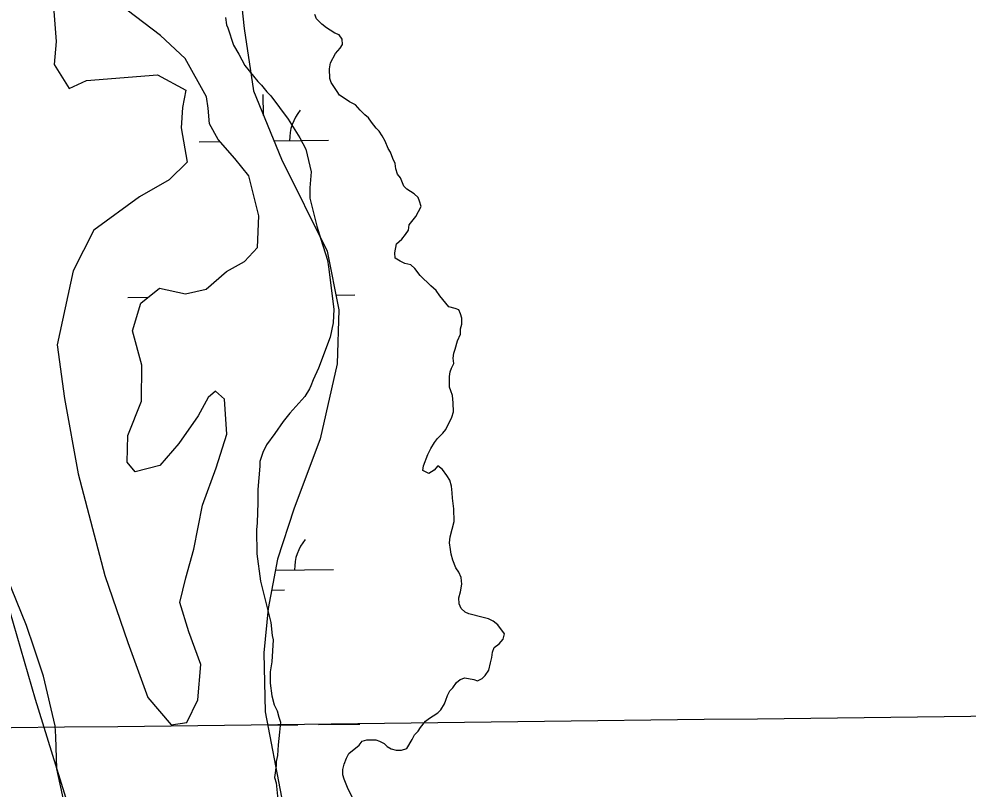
# Model space of a CAD drawing. Extents: x 3683613 to 3738215, y 469626 to 495384.
# Drawn here: x 3716943 to 3717678, y 481391 to 481988 of the extents above; entities that cross this region are included whole.
import ezdxf

# ---------------------------------------------------------------- set-up
doc = ezdxf.new("R2010")
doc.units = 0
for name, color, linetype in [('V-GRID-MAJR', 7, 'Continuous'), ('V-SITE-VEGE', 7, 'Continuous'), ('V-TOPO-SHOR', 7, 'Continuous'), ('V-WETL-SWMP', 7, 'Continuous')]:
    doc.layers.add(name, color=color, linetype=linetype)

msp = doc.modelspace()

# ---------------------------------------------------------------- linework, layer by layer
at = {"layer": 'V-GRID-MAJR'}
msp.add_spline([(3687787.44, 481100.81), (3693072.33, 481160.39), (3698357.21, 481220.73), (3703642.09, 481281.84), (3708926.96, 481343.72), (3714211.81, 481406.37), (3719496.66, 481469.79)], degree=3, dxfattribs=at)
at = {"layer": 'V-SITE-VEGE'}
for points in [[(3717102.8, 481989.47), (3717103.42, 481983.62), (3717104.6, 481981.28), (3717108.78, 481967.83), (3717112.92, 481960.83), (3717117.66, 481952.07), (3717127.69, 481939.82), (3717130.63, 481936.91), (3717134.76, 481931.66), (3717137.71, 481928.75), (3717151.29, 481910.67), (3717160.16, 481896.07), (3717164.9, 481887.31), (3717169.1, 481869.77), (3717168, 481857.46), (3717168.04, 481849.26), (3717173.44, 481827.61)], [(3717173.44, 481827.61), (3717176.43, 481817.67), (3717181.79, 481801.29), (3717182.41, 481796.03), (3717186.7, 481763.25), (3717186.17, 481752.7), (3717183.89, 481741.56), (3717174.66, 481717.49), (3717170.61, 481708.67), (3717168.88, 481703.98), (3717167.72, 481701.63), (3717164.24, 481695.75), (3717152.6, 481682.79), (3717147.36, 481676.32), (3717140.97, 481666.91), (3717134.58, 481658.09), (3717131.69, 481652.22), (3717129.38, 481645.17), (3717129.4, 481641.66), (3717127.75, 481623.49), (3717127.81, 481613.53), (3717127.31, 481597.71), (3717126.76, 481592.43), (3717126.86, 481573.69), (3717129.92, 481552.62), (3717137.71, 481520.44), (3717138.94, 481510.49), (3717139.55, 481506.98), (3717138.48, 481489.98), (3717137.35, 481482.36), (3717137.4, 481473.58), (3717138.63, 481463.62), (3717140.43, 481456.61), (3717142.8, 481451.93), (3717144, 481447.25), (3717145.19, 481443.16), (3717144.65, 481435.54), (3717143.53, 481425.58), (3717142.99, 481417.37), (3717141.85, 481412.68), (3717141.87, 481409.75), (3717140.75, 481400.37), (3717141.95, 481396.28), (3717143.8, 481378.13)], [(3716982.22, 481360.79), (3716972, 481407.02), (3716971.27, 481432.2), (3716970.64, 481440.4), (3716961.63, 481479.01), (3716954.47, 481500.64), (3716948.51, 481518.18), (3716913.46, 481604.1)]]:
    msp.add_lwpolyline(points, dxfattribs=at)
at = {"layer": 'V-TOPO-SHOR'}
for p, q in [((3717173.17, 481988.22), (3717171.98, 481991.73)), ((3717177.3, 481984.15), (3717173.17, 481988.22)), ((3717180.83, 481981.24), (3717177.3, 481984.15)), ((3717183.77, 481979.5), (3717180.83, 481981.24)), ((3717187.29, 481977.17), (3717183.77, 481979.5)), ((3717190.82, 481976.02), (3717187.29, 481977.17)), ((3717193.18, 481972.52), (3717190.82, 481976.02)), ((3717187.97, 481961.36), (3717191.46, 481965.48)), ((3717191.46, 481965.48), (3717193.2, 481968.42)), ((3717193.2, 481968.42), (3717193.18, 481972.52)), ((3717183.91, 481954.31), (3717187.97, 481961.36)), ((3717183.35, 481949.62), (3717183.91, 481954.31)), ((3717183.4, 481942), (3717183.35, 481949.62)), ((3717184.58, 481939.08), (3717183.4, 481942)), ((3717189.31, 481932.08), (3717184.58, 481939.08)), ((3717191.09, 481929.16), (3717189.31, 481932.08)), ((3717194.61, 481926.84), (3717191.09, 481929.16)), ((3717198.73, 481923.93), (3717194.61, 481926.84)), ((3717203.43, 481921.62), (3717198.73, 481923.93)), ((3717206.97, 481917.54), (3717203.43, 481921.62)), ((3717210.5, 481914.04), (3717206.97, 481917.54)), ((3717213.45, 481911.71), (3717210.5, 481914.04)), ((3717215.81, 481908.21), (3717213.45, 481911.71)), ((3717219.35, 481903.55), (3717215.81, 481908.21)), ((3717221.71, 481901.22), (3717219.35, 481903.55)), ((3717224.07, 481897.72), (3717221.71, 481901.22)), ((3717226.44, 481893.63), (3717224.07, 481897.72)), ((3717228.81, 481887.79), (3717226.44, 481893.63)), ((3717230.59, 481884.87), (3717228.81, 481887.79)), ((3717232.37, 481880.19), (3717230.59, 481884.87)), ((3717234.15, 481876.1), (3717232.37, 481880.19)), ((3717234.76, 481872), (3717234.15, 481876.1)), ((3717235.96, 481867.91), (3717234.76, 481872)), ((3717238.32, 481864.99), (3717235.96, 481867.91)), ((3717240.7, 481858.56), (3717238.32, 481864.99)), ((3717243.06, 481856.23), (3717240.7, 481858.56)), ((3717248.93, 481852.75), (3717243.06, 481856.23)), ((3717251.88, 481849.84), (3717248.93, 481852.75)), ((3717253.07, 481846.92), (3717251.88, 481849.84)), ((3717250.21, 481835.19), (3717254.26, 481842.82)), ((3717254.26, 481842.82), (3717253.07, 481846.92)), ((3717244.97, 481828.71), (3717250.21, 481835.19)), ((3717244.41, 481824.61), (3717244.97, 481828.71)), ((3717239.18, 481817.55), (3717242.09, 481821.08)), ((3717242.09, 481821.08), (3717244.41, 481824.61)), ((3717233.97, 481806.97), (3717235.1, 481814.01)), ((3717235.1, 481814.01), (3717239.18, 481817.55)), ((3717233.99, 481802.87), (3717233.97, 481806.97)), ((3717238.1, 481800.55), (3717233.99, 481802.87)), ((3717241.63, 481798.82), (3717238.1, 481800.55)), ((3717246.32, 481797.67), (3717241.63, 481798.82)), ((3717249.27, 481794.76), (3717246.32, 481797.67)), ((3717253.4, 481789.51), (3717249.27, 481794.76)), ((3717261.65, 481781.36), (3717253.4, 481789.51)), ((3717265.77, 481777.87), (3717261.65, 481781.36)), ((3717268.72, 481773.78), (3717265.77, 481777.87)), ((3717275.8, 481765.04), (3717268.72, 481773.78)), ((3717280.49, 481763.89), (3717275.8, 481765.04)), ((3717283.43, 481762.74), (3717280.49, 481763.89)), ((3717284.62, 481759.81), (3717283.43, 481762.74)), ((3717285.81, 481756.31), (3717284.62, 481759.81)), ((3717285.84, 481751.62), (3717285.81, 481756.31)), ((3717284.68, 481748.1), (3717285.84, 481751.62)), ((3717284.71, 481744), (3717284.68, 481748.1)), ((3717280.67, 481732.26), (3717282.39, 481738.71)), ((3717282.39, 481738.71), (3717284.71, 481744)), ((3717279.52, 481729.32), (3717280.67, 481732.26)), ((3717278.96, 481725.22), (3717279.52, 481729.32)), ((3717279.57, 481721.12), (3717278.96, 481725.22)), ((3717276.68, 481714.66), (3717277.83, 481717.6)), ((3717277.83, 481717.6), (3717279.57, 481721.12)), ((3717276.11, 481711.14), (3717276.68, 481714.66)), ((3717276.16, 481702.94), (3717276.11, 481711.14)), ((3717277.35, 481700.02), (3717276.16, 481702.94)), ((3717278.54, 481696.51), (3717277.35, 481700.02)), ((3717279.16, 481690.66), (3717278.54, 481696.51)), ((3717279.2, 481683.63), (3717279.16, 481690.66)), ((3717273.42, 481670.12), (3717278.05, 481679.52)), ((3717278.05, 481679.52), (3717279.2, 481683.63)), ((3717267.01, 481663.06), (3717271.09, 481667.18)), ((3717271.09, 481667.18), (3717273.42, 481670.12)), ((3717261.79, 481655.41), (3717264.69, 481660.11)), ((3717264.69, 481660.11), (3717267.01, 481663.06)), ((3717256, 481641.9), (3717259.47, 481650.71)), ((3717259.47, 481650.71), (3717261.79, 481655.41)), ((3717255.44, 481638.39), (3717256, 481641.9)), ((3717260.14, 481636.07), (3717255.44, 481638.39)), ((3717264.23, 481638.44), (3717260.14, 481636.07)), ((3717267.13, 481641.97), (3717264.23, 481638.44)), ((3717270.67, 481639.06), (3717267.13, 481641.97)), ((3717274.21, 481634.39), (3717270.67, 481639.06)), ((3717276.57, 481630.89), (3717274.21, 481634.39)), ((3717277.77, 481626.21), (3717276.57, 481630.89)), ((3717278.39, 481620.94), (3717277.77, 481626.21)), ((3717278.41, 481616.84), (3717278.39, 481620.94)), ((3717279.63, 481608.65), (3717278.41, 481616.84)), ((3717279.69, 481598.69), (3717279.63, 481608.65)), ((3717276.82, 481586.96), (3717279.69, 481598.69)), ((3717276.27, 481582.27), (3717276.82, 481586.96)), ((3717276.88, 481577), (3717276.27, 481582.27)), ((3717277.49, 481573.49), (3717276.88, 481577)), ((3717278.69, 481568.81), (3717277.49, 481573.49)), ((3717281.06, 481562.96), (3717278.69, 481568.81)), ((3717283.43, 481559.46), (3717281.06, 481562.96)), ((3717285.21, 481555.37), (3717283.43, 481559.46)), ((3717285.82, 481550.1), (3717285.21, 481555.37)), ((3717284.69, 481544.24), (3717285.82, 481550.1)), ((3717283.54, 481539.55), (3717284.69, 481544.24)), ((3717283.57, 481534.86), (3717283.54, 481539.55)), ((3717285.35, 481531.36), (3717283.57, 481534.86)), ((3717288.29, 481528.44), (3717285.35, 481531.36)), ((3717291.23, 481527.29), (3717288.29, 481528.44)), ((3717302.37, 481524.42), (3717291.23, 481527.29)), ((3717306.48, 481523.28), (3717302.37, 481524.42)), ((3717310.01, 481521.54), (3717306.48, 481523.28)), ((3717313.54, 481518.63), (3717310.01, 481521.54)), ((3717318.85, 481511.63), (3717313.54, 481518.63)), ((3717317.7, 481507.52), (3717318.85, 481511.63)), ((3717310.71, 481501.04), (3717314.79, 481503.99)), ((3717314.79, 481503.99), (3717317.7, 481507.52)), ((3717309, 481493.41), (3717309.56, 481497.52)), ((3717309.56, 481497.52), (3717310.71, 481501.04)), ((3717306.71, 481483.44), (3717307.85, 481489.31)), ((3717307.85, 481489.31), (3717309, 481493.41)), ((3717303.8, 481479.32), (3717306.71, 481483.44)), ((3717278.67, 481469.81), (3717281.58, 481473.92)), ((3717281.58, 481473.92), (3717284.49, 481476.28)), ((3717284.49, 481476.28), (3717288, 481477.48)), ((3717288, 481477.48), (3717295.03, 481476.35)), ((3717295.03, 481476.35), (3717297.97, 481475.19)), ((3717297.97, 481475.19), (3717301.48, 481476.97)), ((3717301.48, 481476.97), (3717303.8, 481479.32)), ((3717274.6, 481463.93), (3717276.34, 481467.45)), ((3717276.34, 481467.45), (3717278.67, 481469.81)), ((3717272.3, 481457.47), (3717273.45, 481460.4)), ((3717273.45, 481460.4), (3717274.6, 481463.93)), ((3717267.07, 481450.41), (3717269.4, 481452.77)), ((3717269.4, 481452.77), (3717272.3, 481457.47)), ((3717253.66, 481439.2), (3717257.73, 481443.91)), ((3717257.73, 481443.91), (3717260.65, 481446.27)), ((3717260.65, 481446.27), (3717263.56, 481448.05)), ((3717263.56, 481448.05), (3717267.07, 481450.41)), ((3717249, 481433.32), (3717251.92, 481436.26)), ((3717251.92, 481436.26), (3717253.66, 481439.2)), ((3717208.61, 481428.4), (3717212.12, 481429.59)), ((3717212.12, 481429.59), (3717219.15, 481429.63)), ((3717219.15, 481429.63), (3717222.08, 481428.48)), ((3717243.21, 481422.74), (3717247.27, 481429.79)), ((3717247.27, 481429.79), (3717249, 481433.32)), ((3717198.12, 481418.96), (3717206.29, 481425.46)), ((3717206.29, 481425.46), (3717208.61, 481428.4)), ((3717222.08, 481428.48), (3717225.61, 481426.74)), ((3717225.61, 481426.74), (3717227.97, 481424.41)), ((3717227.97, 481424.41), (3717230.91, 481422.67)), ((3717230.91, 481422.67), (3717235.01, 481421.52)), ((3717235.01, 481421.52), (3717239.11, 481421.54)), ((3717239.11, 481421.54), (3717243.21, 481422.74)), ((3717194.65, 481410.74), (3717196.38, 481415.44)), ((3717196.38, 481415.44), (3717198.12, 481418.96)), ((3717193.51, 481406.64), (3717194.65, 481410.74)), ((3717193.53, 481402.54), (3717193.51, 481406.64)), ((3717194.72, 481399.03), (3717193.53, 481402.54)), ((3717197.69, 481391.43), (3717194.72, 481399.03)), ((3717201.25, 481384.42), (3717197.69, 481391.43))]:
    msp.add_line(p, q, dxfattribs=at)
at = {"layer": 'V-WETL-SWMP'}
for p, q in [((3717109.92, 482051.08), (3717117.07, 481980.76)), ((3717052.31, 481975.41), (3717011.67, 482006.54)), ((3716969.82, 481994.28), (3716971.42, 481970.84)), ((3717177.3, 481984.15), (3717173.17, 481988.22)), ((3717117.07, 481980.76), (3717124.39, 481932.43)), ((3717180.83, 481981.24), (3717177.3, 481984.15)), ((3717183.77, 481979.5), (3717180.83, 481981.24)), ((3717071.47, 481957.63), (3717052.31, 481975.41)), ((3717187.29, 481977.17), (3717183.77, 481979.5)), ((3717190.82, 481976.02), (3717187.29, 481977.17)), ((3717193.18, 481972.52), (3717190.82, 481976.02)), ((3716971.42, 481970.84), (3716970.06, 481952.94)), ((3717187.97, 481961.36), (3717191.46, 481965.48)), ((3717191.46, 481965.48), (3717193.2, 481968.42)), ((3717193.2, 481968.42), (3717193.18, 481972.52)), ((3717183.91, 481954.31), (3717187.97, 481961.36)), ((3716970.06, 481952.94), (3716981.6, 481934.25)), ((3717088.06, 481927.82), (3717071.47, 481957.63)), ((3717183.35, 481949.62), (3717183.91, 481954.31)), ((3716995.05, 481940.48), (3717050.14, 481944.9)), ((3717050.14, 481944.9), (3717071.9, 481933.01)), ((3717183.4, 481942), (3717183.35, 481949.62)), ((3716981.6, 481934.25), (3716995.05, 481940.48)), ((3717184.58, 481939.08), (3717183.4, 481942)), ((3717189.31, 481932.08), (3717184.58, 481939.08)), ((3717071.9, 481933.01), (3717069.34, 481919.51)), ((3717124.39, 481932.43), (3717146.09, 481879.49)), ((3717132.13, 481913.53), (3717131.95, 481929.66)), ((3717191.09, 481929.16), (3717189.31, 481932.08)), ((3717194.61, 481926.84), (3717191.09, 481929.16)), ((3717089.28, 481919.04), (3717088.06, 481927.82)), ((3717198.73, 481923.93), (3717194.61, 481926.84)), ((3717203.43, 481921.62), (3717198.73, 481923.93)), ((3717206.97, 481917.54), (3717203.43, 481921.62)), ((3717069.34, 481919.51), (3717068.26, 481903.96)), ((3717090.23, 481907.02), (3717089.28, 481919.04)), ((3717210.5, 481914.04), (3717206.97, 481917.54)), ((3717213.45, 481911.71), (3717210.5, 481914.04)), ((3717097.04, 481894.75), (3717090.23, 481907.02)), ((3717215.81, 481908.21), (3717213.45, 481911.71)), ((3717219.35, 481903.55), (3717215.81, 481908.21)), ((3717068.26, 481903.96), (3717073.1, 481877.31)), ((3717221.71, 481901.22), (3717219.35, 481903.55)), ((3717224.07, 481897.72), (3717221.71, 481901.22)), ((3717082.37, 481893.08), (3717098.36, 481893.27)), ((3717110.03, 481880.16), (3717097.04, 481894.75)), ((3717140.24, 481893.75), (3717182.36, 481894.24)), ((3717226.44, 481893.63), (3717224.07, 481897.72)), ((3717228.81, 481887.79), (3717226.44, 481893.63)), ((3717230.59, 481884.87), (3717228.81, 481887.79)), ((3717232.37, 481880.19), (3717230.59, 481884.87)), ((3717073.1, 481877.31), (3717059.11, 481863.45)), ((3717120.66, 481866.74), (3717110.03, 481880.16)), ((3717146.09, 481879.49), (3717181.39, 481808.16)), ((3717234.15, 481876.1), (3717232.37, 481880.19)), ((3717234.76, 481872), (3717234.15, 481876.1)), ((3717235.96, 481867.91), (3717234.76, 481872)), ((3717059.11, 481863.45), (3717036.02, 481850.42)), ((3717128.46, 481835.71), (3717120.66, 481866.74)), ((3717238.32, 481864.99), (3717235.96, 481867.91)), ((3717240.7, 481858.56), (3717238.32, 481864.99)), ((3717243.06, 481856.23), (3717240.7, 481858.56)), ((3717248.93, 481852.75), (3717243.06, 481856.23)), ((3717036.02, 481850.42), (3717000.7, 481824.42)), ((3717251.88, 481849.84), (3717248.93, 481852.75)), ((3717253.07, 481846.92), (3717251.88, 481849.84)), ((3717250.21, 481835.19), (3717254.26, 481842.82)), ((3717254.26, 481842.82), (3717253.07, 481846.92)), ((3717127.43, 481811.07), (3717128.46, 481835.71)), ((3717244.97, 481828.71), (3717250.21, 481835.19)), ((3717244.41, 481824.61), (3717244.97, 481828.71)), ((3717000.7, 481824.42), (3716984.76, 481792.95)), ((3717239.18, 481817.55), (3717242.09, 481821.08)), ((3717242.09, 481821.08), (3717244.41, 481824.61)), ((3717117.52, 481800.17), (3717127.43, 481811.07)), ((3717233.97, 481806.97), (3717235.1, 481814.01)), ((3717235.1, 481814.01), (3717239.18, 481817.55)), ((3717181.39, 481808.16), (3717190.45, 481762.77)), ((3717233.99, 481802.87), (3717233.97, 481806.97)), ((3717103.5, 481792.46), (3717117.52, 481800.17)), ((3717238.1, 481800.55), (3717233.99, 481802.87)), ((3717241.63, 481798.82), (3717238.1, 481800.55)), ((3717246.32, 481797.67), (3717241.63, 481798.82)), ((3717249.27, 481794.76), (3717246.32, 481797.67)), ((3716984.76, 481792.95), (3716972.19, 481735.71)), ((3717087.74, 481778.89), (3717103.5, 481792.46)), ((3717253.4, 481789.51), (3717249.27, 481794.76)), ((3717261.65, 481781.36), (3717253.4, 481789.51)), ((3717037.08, 481768.04), (3717051.68, 481779.56)), ((3717051.68, 481779.56), (3717071.64, 481775.28)), ((3717071.64, 481775.28), (3717087.74, 481778.89)), ((3717188.16, 481774.23), (3717202.91, 481774.4)), ((3717265.77, 481777.87), (3717261.65, 481781.36)), ((3717268.72, 481773.78), (3717265.77, 481777.87)), ((3717026.92, 481772.36), (3717042.78, 481772.54)), ((3717030.76, 481746.6), (3717037.08, 481768.04)), ((3717275.8, 481765.04), (3717268.72, 481773.78)), ((3717190.45, 481762.77), (3717189.22, 481720.84)), ((3717280.49, 481763.89), (3717275.8, 481765.04)), ((3717283.43, 481762.74), (3717280.49, 481763.89)), ((3717284.62, 481759.81), (3717283.43, 481762.74)), ((3717285.81, 481756.31), (3717284.62, 481759.81)), ((3717285.84, 481751.62), (3717285.81, 481756.31)), ((3717037.95, 481719.97), (3717030.76, 481746.6)), ((3717284.68, 481748.1), (3717285.84, 481751.62)), ((3717284.71, 481744), (3717284.68, 481748.1)), ((3717280.67, 481732.26), (3717282.39, 481738.71)), ((3717282.39, 481738.71), (3717284.71, 481744)), ((3716972.19, 481735.71), (3716977.99, 481694.11)), ((3717279.52, 481729.32), (3717280.67, 481732.26)), ((3717278.96, 481725.22), (3717279.52, 481729.32)), ((3717279.57, 481721.12), (3717278.96, 481725.22)), ((3717037.52, 481692.11), (3717037.95, 481719.97)), ((3717189.22, 481720.84), (3717176.07, 481662.71)), ((3717276.68, 481714.66), (3717277.83, 481717.6)), ((3717277.83, 481717.6), (3717279.57, 481721.12)), ((3717276.11, 481711.14), (3717276.68, 481714.66)), ((3717276.16, 481702.94), (3717276.11, 481711.14)), ((3717277.35, 481700.02), (3717276.16, 481702.94)), ((3716977.99, 481694.11), (3716988.59, 481635.83)), ((3717089.4, 481694.76), (3717081.56, 481680.64)), ((3717094.94, 481699.77), (3717089.4, 481694.76)), ((3717102.01, 481693.66), (3717094.94, 481699.77)), ((3717103.63, 481666.4), (3717102.01, 481693.66)), ((3717278.54, 481696.51), (3717277.35, 481700.02)), ((3717279.16, 481690.66), (3717278.54, 481696.51)), ((3717027.12, 481665.37), (3717037.52, 481692.11)), ((3717279.2, 481683.63), (3717279.16, 481690.66)), ((3717081.56, 481680.64), (3717066.44, 481659.15)), ((3717273.42, 481670.12), (3717278.05, 481679.52)), ((3717278.05, 481679.52), (3717279.2, 481683.63)), ((3717026.65, 481644.85), (3717027.12, 481665.37)), ((3717095.58, 481640.26), (3717103.63, 481666.4)), ((3717267.01, 481663.06), (3717271.09, 481667.18)), ((3717271.09, 481667.18), (3717273.42, 481670.12)), ((3717066.44, 481659.15), (3717051.88, 481642.06)), ((3717176.07, 481662.71), (3717155.57, 481608.36)), ((3717261.79, 481655.41), (3717264.69, 481660.11)), ((3717264.69, 481660.11), (3717267.01, 481663.06)), ((3717256, 481641.9), (3717259.47, 481650.71)), ((3717259.47, 481650.71), (3717261.79, 481655.41)), ((3717032.85, 481637.26), (3717026.65, 481644.85)), ((3717051.88, 481642.06), (3717032.85, 481637.26)), ((3716988.59, 481635.83), (3717009.28, 481556.79)), ((3717084.89, 481611.47), (3717095.58, 481640.26)), ((3717255.44, 481638.39), (3717256, 481641.9)), ((3717260.14, 481636.07), (3717255.44, 481638.39)), ((3717264.23, 481638.44), (3717260.14, 481636.07)), ((3717267.13, 481641.97), (3717264.23, 481638.44)), ((3717270.67, 481639.06), (3717267.13, 481641.97)), ((3717274.21, 481634.39), (3717270.67, 481639.06)), ((3717276.57, 481630.89), (3717274.21, 481634.39)), ((3717277.77, 481626.21), (3717276.57, 481630.89)), ((3717278.39, 481620.94), (3717277.77, 481626.21)), ((3717278.41, 481616.84), (3717278.39, 481620.94)), ((3717279.63, 481608.65), (3717278.41, 481616.84)), ((3717078.05, 481577.42), (3717084.89, 481611.47)), ((3717155.57, 481608.36), (3717142.89, 481569.58)), ((3717279.69, 481598.69), (3717279.63, 481608.65)), ((3717276.82, 481586.96), (3717279.69, 481598.69)), ((3717276.27, 481582.27), (3717276.82, 481586.96)), ((3717072.03, 481555.1), (3717078.05, 481577.42)), ((3717276.88, 481577), (3717276.27, 481582.27)), ((3717277.49, 481573.49), (3717276.88, 481577)), ((3717142.89, 481569.58), (3717135.78, 481531.43)), ((3717278.69, 481568.81), (3717277.49, 481573.49)), ((3717281.06, 481562.96), (3717278.69, 481568.81)), ((3717141.3, 481561.07), (3717186.23, 481561.59)), ((3717283.43, 481559.46), (3717281.06, 481562.96)), ((3717009.28, 481556.79), (3717027.16, 481505)), ((3717067.44, 481536.02), (3717072.03, 481555.1)), ((3717285.21, 481555.37), (3717283.43, 481559.46)), ((3717285.82, 481550.1), (3717285.21, 481555.37)), ((3717284.69, 481544.24), (3717285.82, 481550.1)), ((3717138.42, 481545.6), (3717148.41, 481545.72)), ((3717283.54, 481539.55), (3717284.69, 481544.24)), ((3717283.57, 481534.86), (3717283.54, 481539.55)), ((3717074.32, 481513.19), (3717067.44, 481536.02)), ((3717285.35, 481531.36), (3717283.57, 481534.86)), ((3717135.78, 481531.43), (3717132.46, 481497.11)), ((3717288.29, 481528.44), (3717285.35, 481531.36)), ((3717291.23, 481527.29), (3717288.29, 481528.44)), ((3717302.37, 481524.42), (3717291.23, 481527.29)), ((3717306.48, 481523.28), (3717302.37, 481524.42)), ((3717310.01, 481521.54), (3717306.48, 481523.28)), ((3717313.54, 481518.63), (3717310.01, 481521.54)), ((3717318.85, 481511.63), (3717313.54, 481518.63)), ((3717083.55, 481488.03), (3717074.32, 481513.19)), ((3717317.7, 481507.52), (3717318.85, 481511.63)), ((3717027.16, 481505), (3717042.66, 481462.29)), ((3717310.71, 481501.04), (3717314.79, 481503.99)), ((3717314.79, 481503.99), (3717317.7, 481507.52)), ((3717132.46, 481497.11), (3717133.31, 481451.38)), ((3717309, 481493.41), (3717309.56, 481497.52)), ((3717309.56, 481497.52), (3717310.71, 481501.04)), ((3717081.36, 481460.46), (3717083.55, 481488.03)), ((3717306.71, 481483.44), (3717307.85, 481489.31)), ((3717307.85, 481489.31), (3717309, 481493.41)), ((3717303.8, 481479.32), (3717306.71, 481483.44)), ((3717278.67, 481469.81), (3717281.58, 481473.92)), ((3717281.58, 481473.92), (3717284.49, 481476.28)), ((3717284.49, 481476.28), (3717288, 481477.48)), ((3717288, 481477.48), (3717295.03, 481476.35)), ((3717295.03, 481476.35), (3717297.97, 481475.19)), ((3717297.97, 481475.19), (3717301.48, 481476.97)), ((3717301.48, 481476.97), (3717303.8, 481479.32)), ((3717274.6, 481463.93), (3717276.34, 481467.45)), ((3717276.34, 481467.45), (3717278.67, 481469.81)), ((3717042.66, 481462.29), (3717060.66, 481441.28)), ((3717072.67, 481443.11), (3717081.36, 481460.46)), ((3717272.3, 481457.47), (3717273.45, 481460.4)), ((3717273.45, 481460.4), (3717274.6, 481463.93)), ((3717133.31, 481451.38), (3717146, 481385.19)), ((3717267.07, 481450.41), (3717269.4, 481452.77)), ((3717269.4, 481452.77), (3717272.3, 481457.47)), ((3717253.66, 481439.2), (3717257.73, 481443.91)), ((3717257.73, 481443.91), (3717260.65, 481446.27)), ((3717260.65, 481446.27), (3717263.56, 481448.05)), ((3717263.56, 481448.05), (3717267.07, 481450.41)), ((3717060.66, 481441.28), (3717072.67, 481443.11)), ((3717135.31, 481440.92), (3717158.79, 481441.19)), ((3717174.79, 481441.38), (3717206.78, 481441.75)), ((3717249, 481433.32), (3717251.92, 481436.26)), ((3717251.92, 481436.26), (3717253.66, 481439.2)), ((3717208.61, 481428.4), (3717212.12, 481429.59)), ((3717212.12, 481429.59), (3717219.15, 481429.63)), ((3717219.15, 481429.63), (3717222.08, 481428.48)), ((3717243.21, 481422.74), (3717247.27, 481429.79)), ((3717247.27, 481429.79), (3717249, 481433.32)), ((3717198.12, 481418.96), (3717206.29, 481425.46)), ((3717206.29, 481425.46), (3717208.61, 481428.4)), ((3717222.08, 481428.48), (3717225.61, 481426.74)), ((3717225.61, 481426.74), (3717227.97, 481424.41)), ((3717227.97, 481424.41), (3717230.91, 481422.67)), ((3717230.91, 481422.67), (3717235.01, 481421.52)), ((3717235.01, 481421.52), (3717239.11, 481421.54)), ((3717239.11, 481421.54), (3717243.21, 481422.74)), ((3717194.65, 481410.74), (3717196.38, 481415.44)), ((3717196.38, 481415.44), (3717198.12, 481418.96)), ((3717193.51, 481406.64), (3717194.65, 481410.74)), ((3717193.53, 481402.54), (3717193.51, 481406.64)), ((3717194.72, 481399.03), (3717193.53, 481402.54)), ((3717197.69, 481391.43), (3717194.72, 481399.03))]:
    msp.add_line(p, q, dxfattribs=at)
msp.add_lwpolyline([(3716926.52, 481559.16), (3716955.34, 481460.95), (3716984.43, 481366.74), (3717005.66, 481277.51), (3717023.43, 481222.13), (3717071.99, 481062.49), (3717099.85, 480976.7), (3717121.27, 480904.49), (3717142.67, 480811.26), (3717152.75, 480782.32)], dxfattribs=at)
for centre in [(3717187.6, 481894.78), (3717191.47, 481562.13)]:
    msp.add_arc(centre, 35.25, 139.89486, 181.43852, dxfattribs=at)

doc.saveas('drawing.dxf')
